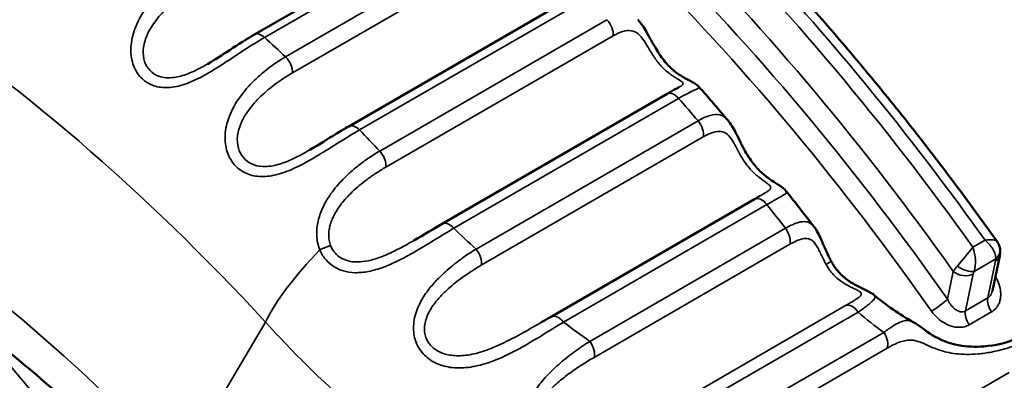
# Model space of a CAD drawing. Header units: millimetres. Extents: x 0 to 14369, y -869 to 2970.
# Tile 751 of 787: x 3833.66 to 3840.55, y 1906.76 to 1909.29. Entities that reach past the tile are written whole.
import ezdxf

# ---------------------------------------------------------------- set-up
doc = ezdxf.new("R2010")
doc.units = ezdxf.units.MM
doc.header["$LTSCALE"] = 10
doc.layers.add('Sichtbar (ISO)', color=7, linetype='Continuous', lineweight=50)
doc.layers.add('Sichtbar schmal (ISO)', color=7, linetype='Continuous', lineweight=35)

msp = doc.modelspace()

# ---------------------------------------------------------------- linework, layer by layer
at = {"layer": 'Sichtbar (ISO)'}
for p, q in [((3836.8909, 1910.1001), (3835.2999, 1909.1816)), ((3837.5494, 1909.4581), (3835.9584, 1908.5395)), ((3834.9694, 1908.9754), (3834.9694, 1908.9754)), ((3838.1871, 1908.7666), (3836.6135, 1907.8581)), ((3838.2702, 1908.8126), (3838.2701, 1908.8125)), ((3835.6862, 1908.3752), (3835.6861, 1908.3752)), ((3838.7997, 1908.0304), (3837.3756, 1907.2082)), ((3838.8346, 1908.0505), (3838.8345, 1908.0505)), ((3839.2157, 1907.838), (3839.2158, 1907.8379)), ((3836.4154, 1907.7417), (3836.4154, 1907.7417)), ((3840.5163, 1907.6329), (3840.4649, 1907.3893)), ((3839.911, 1907.1701), (3839.911, 1907.1701)), ((3837.0497, 1907.0277), (3837.0497, 1907.0277))]:
    msp.add_line(p, q, dxfattribs=at)
for centre, major_axis, ratio, start_param, end_param in [((3840.4192, 1907.6693), (0.0973, 0.023), 0.851056, 6.275739, 6.283158), ((3837.4256, 1907.1216), (-0.05, 0.0866), 0.57735, 0, 0.012074)]:
    msp.add_ellipse(centre, major_axis=major_axis, ratio=ratio, start_param=start_param, end_param=end_param, dxfattribs=at)
for points, knots in [([(3840.4978, 1907.7333), (3840.3994, 1907.8717), (3840.2995, 1908.0085), (3840.0969, 1908.2789), (3839.9942, 1908.4124), (3839.7861, 1908.6758), (3839.6807, 1908.8057), (3839.4675, 1909.0617), (3839.3596, 1909.1878), (3839.1416, 1909.436), (3839.0315, 1909.5581), (3838.9203, 1909.678)], [3.2287914, 3.2287914, 3.2287914, 3.2287914, 3.2714367, 3.2714367, 3.314082, 3.314082, 3.3567274, 3.3567274, 3.3993727, 3.3993727, 3.442018, 3.442018, 3.442018, 3.442018]), ([(3837.9818, 1909.2864), (3838.0053, 1909.2616), (3838.0247, 1909.2318), (3838.0649, 1909.1632), (3838.0863, 1909.1218), (3838.1298, 1909.0493), (3838.1518, 1909.0169), (3838.1955, 1908.9649), (3838.2172, 1908.9436), (3838.26, 1908.9084), (3838.2813, 1908.8942), (3838.3224, 1908.8701), (3838.3409, 1908.8613), (3838.3658, 1908.8487), (3838.3736, 1908.8448), (3838.3868, 1908.8365), (3838.3917, 1908.8332), (3838.4018, 1908.8251), (3838.4071, 1908.8202), (3838.4121, 1908.8145)], [0, 0, 0, 0, 0.01224664, 0.01224664, 0.02620047, 0.02620047, 0.03764042, 0.03764042, 0.0474233, 0.0474233, 0.05719577, 0.05719577, 0.06817801, 0.06817801, 0.07328842, 0.07328842, 0.07592544, 0.07592544, 0.07866201, 0.07866201, 0.07866201, 0.07866201]), ([(3834.9694, 1908.9754), (3835.0237, 1909.0067), (3835.0756, 1909.0409), (3835.186, 1909.1124), (3835.2446, 1909.1496), (3835.2999, 1909.1816)], [0, 0, 0, 0, 0.0189009, 0.0189009, 0.0420546, 0.0420546, 0.0420546, 0.0420546]), ([(3838.1871, 1908.7666), (3838.2107, 1908.7802), (3838.2326, 1908.7922), (3838.2582, 1908.8059), (3838.2657, 1908.81), (3838.2701, 1908.8125)], [0, 0, 0, 0, 0.009824, 0.009824, 0.01494216, 0.01494216, 0.01494216, 0.01494216]), ([(3838.6122, 1908.5835), (3838.599, 1908.5991), (3838.5857, 1908.6146), (3838.5592, 1908.6456), (3838.5459, 1908.661), (3838.5192, 1908.6919), (3838.5059, 1908.7073), (3838.4792, 1908.738), (3838.4658, 1908.7533), (3838.439, 1908.784), (3838.4256, 1908.7992), (3838.4122, 1908.8145)], [3.37481531, 3.37481531, 3.37481531, 3.37481531, 3.38010137, 3.38010137, 3.38538743, 3.38538743, 3.39067349, 3.39067349, 3.39595955, 3.39595955, 3.40124561, 3.40124561, 3.40124561, 3.40124561]), ([(3838.6125, 1908.5832), (3838.634, 1908.5579), (3838.6509, 1908.5285), (3838.6866, 1908.4597), (3838.7058, 1908.4176), (3838.7466, 1908.3427), (3838.7679, 1908.3086), (3838.811, 1908.2535), (3838.8326, 1908.2306), (3838.8757, 1908.1919), (3838.8974, 1908.1758), (3838.9401, 1908.147), (3838.9598, 1908.1355), (3838.9927, 1908.1137), (3839.0083, 1908.1028), (3839.0225, 1908.0849)], [0, 0, 0, 0, 0.01211363, 0.01211363, 0.02618833, 0.02618833, 0.0378592, 0.0378592, 0.04774395, 0.04774395, 0.05764882, 0.05764882, 0.06894952, 0.06894952, 0.07771449, 0.07771449, 0.07771449, 0.07771449]), ([(3835.6862, 1908.3752), (3835.7513, 1908.4128), (3835.8132, 1908.4523), (3835.9013, 1908.5059), (3835.9303, 1908.5233), (3835.9584, 1908.5395)], [0, 0, 0, 0, 0.02305297, 0.02305297, 0.03484842, 0.03484842, 0.03484842, 0.03484842]), ([(3839.2158, 1907.838), (3839.203, 1907.8546), (3839.1902, 1907.8711), (3839.1646, 1907.9042), (3839.1517, 1907.9207), (3839.126, 1907.9537), (3839.1132, 1907.9702), (3839.0874, 1908.003), (3839.0745, 1908.0194), (3839.0486, 1908.0522), (3839.0356, 1908.0685), (3839.0226, 1908.0849)], [3.29264385, 3.29264385, 3.29264385, 3.29264385, 3.29798934, 3.29798934, 3.30333482, 3.30333482, 3.30868031, 3.30868031, 3.3140258, 3.3140258, 3.31937128, 3.31937128, 3.31937128, 3.31937128]), ([(3839.2158, 1907.8379), (3839.2364, 1907.8112), (3839.2515, 1907.7805), (3839.283, 1907.7103), (3839.2996, 1907.6687), (3839.3249, 1907.6176), (3839.3301, 1907.6075), (3839.3355, 1907.5975)], [0, 0, 0, 0, 0.01264963, 0.01264963, 0.02655303, 0.02655303, 0.02997659, 0.02997659, 0.02997659, 0.02997659]), ([(3840.4978, 1907.7333), (3840.5052, 1907.7229), (3840.5112, 1907.7109), (3840.5155, 1907.6964), (3840.516, 1907.6944), (3840.5165, 1907.6923)], [0, 0, 0, 0, 0.003982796, 0.003982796, 0.004623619, 0.004623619, 0.004623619, 0.004623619]), ([(3834.7445, 1905.869), (3834.604, 1906.0194), (3834.4615, 1906.1647), (3834.1736, 1906.4438), (3834.0282, 1906.5778), (3833.7356, 1906.8336), (3833.5885, 1906.9554), (3833.2934, 1907.1863), (3833.1456, 1907.2953), (3832.8505, 1907.4999), (3832.7032, 1907.5955), (3832.5568, 1907.6842)], [3.4483206, 3.4483206, 3.4483206, 3.4483206, 3.5241303, 3.5241303, 3.59994, 3.59994, 3.6757497, 3.6757497, 3.7515593, 3.7515593, 3.827369, 3.827369, 3.827369, 3.827369]), ([(3840.5167, 1907.6917), (3840.5198, 1907.6782), (3840.5205, 1907.6641), (3840.5187, 1907.6451), (3840.5178, 1907.6398), (3840.5167, 1907.6346)], [0, 0, 0, 0, 0.004312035, 0.004312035, 0.005993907, 0.005993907, 0.005993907, 0.005993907]), ([(3839.3355, 1907.5975), (3839.3506, 1907.5697), (3839.3691, 1907.5429), (3839.4097, 1907.498), (3839.4317, 1907.479), (3839.4784, 1907.4457), (3839.5035, 1907.4316), (3839.554, 1907.4059), (3839.5786, 1907.3954), (3839.6127, 1907.3769), (3839.6243, 1907.3699), (3839.6357, 1907.3603)], [0, 0, 0, 0, 0.00950884, 0.00950884, 0.01842249, 0.01842249, 0.02805713, 0.02805713, 0.03928522, 0.03928522, 0.04504593, 0.04504593, 0.04504593, 0.04504593]), ([(3839.911, 1907.1701), (3839.9574, 1907.1445), (3839.9955, 1907.1105), (3840.0949, 1907.0481), (3840.1594, 1907.021), (3840.2858, 1906.998), (3840.3462, 1906.9959), (3840.485, 1907.0067), (3840.5646, 1907.0251), (3840.6395, 1907.0556), (3840.6463, 1907.0585), (3840.6529, 1907.0615)], [0, 0, 0, 0, 0.02314493, 0.02314493, 0.04747547, 0.04747547, 0.0673466, 0.0673466, 0.09410907, 0.09410907, 0.09681251, 0.09681251, 0.09681251, 0.09681251])]:
    msp.add_open_spline(points, degree=3, knots=knots, dxfattribs=at)
for points in [[(3838.4122, 1908.8145), (3838.4122, 1908.8145), (3838.4122, 1908.8145), (3838.4122, 1908.8145)], [(3838.6122, 1908.5835), (3838.6123, 1908.5834), (3838.6124, 1908.5833), (3838.6125, 1908.5832)], [(3839.0226, 1908.0849), (3839.0226, 1908.0849), (3839.0226, 1908.0849), (3839.0226, 1908.0849)], [(3838.7997, 1908.0304), (3838.8122, 1908.0376), (3838.8239, 1908.0444), (3838.8345, 1908.0505)], [(3836.4155, 1907.7417), (3836.4859, 1907.7824), (3836.5524, 1907.8229), (3836.6135, 1907.8581)], [(3839.6357, 1907.3603), (3839.7221, 1907.2877), (3839.8157, 1907.2227), (3839.911, 1907.1701)], [(3837.375, 1907.2079), (3837.351, 1907.194), (3837.3271, 1907.1802), (3837.3034, 1907.1665)]]:
    msp.add_open_spline(points, degree=3, dxfattribs=at)
at = {"layer": 'Sichtbar schmal (ISO)'}
for p, q in [((3836.9612, 1910.08), (3835.3702, 1909.1615)), ((3835.5158, 1909.0255), (3837.1068, 1909.944)), ((3835.5649, 1908.9135), (3837.1559, 1909.832)), ((3837.6252, 1909.4327), (3836.0342, 1908.5141)), ((3836.1756, 1908.3669), (3837.7666, 1909.2855)), ((3835.3156, 1909.129), (3835.3156, 1909.129)), ((3836.2186, 1908.2541), (3837.8096, 1909.1726)), ((3838.2682, 1908.7355), (3836.6946, 1907.827)), ((3836.85, 1907.6806), (3838.4045, 1908.5781)), ((3836.8866, 1907.5677), (3838.4411, 1908.4652)), ((3838.8859, 1907.9931), (3837.4617, 1907.1709)), ((3837.6464, 1907.0357), (3839.0161, 1907.8266)), ((3840.328, 1907.6939), (3840.4138, 1907.7434)), ((3837.6763, 1906.9235), (3839.0461, 1907.7144)), ((3840.3376, 1907.5251), (3840.4883, 1907.6121)), ((3840.4332, 1907.3391), (3840.488, 1907.5984)), ((3840.1917, 1907.5245), (3840.1507, 1907.3302)), ((3840.3315, 1907.5081), (3840.2768, 1907.2487)), ((3840.4332, 1907.3391), (3840.2768, 1907.2487)), ((3839.4377, 1907.2857), (3838.2902, 1906.6231)), ((3839.5251, 1907.2401), (3838.3776, 1906.5776)), ((3840.303, 1907.1514), (3840.4594, 1907.2417)), ((3835.3754, 1907.1708), (3834.7681, 1906.1436)), ((3839.705, 1907.0982), (3838.6017, 1906.4612)), ((3839.7281, 1906.9874), (3838.6248, 1906.3504)), ((3839.4397, 1906.1574), (3840.5824, 1906.8172))]:
    msp.add_line(p, q, dxfattribs=at)
for centre, major_axis, ratio, start_param, end_param in [((3835.3562, 1902.5139), (6.055, -10.4876), 0.57735, 1.736719, 2.266465), ((3835.2502, 1902.4526), (5.98, -10.3577), 0.57735, 1.732164, 2.27068), ((3835.2502, 1902.4526), (5.855, -10.1412), 0.57735, 1.72286, 2.273435), ((3835.1794, 1902.4118), (5.805, -10.0546), 0.57735, 1.72286, 2.273435), ((3835.442, 1902.5634), (-6.055, 10.4876), 0.57735, 4.878312, 5.088144), ((3832.2092, 1900.6969), (5.555, -9.6215), 0.57735, 1.941367, 2.29322), ((3837.7397, 1909.2255), (0.05, -0.0866), 0.577348, 0.631513, 1.96572), ((3835.3499, 1909.0949), (-0.05, 0.0866), 0.57735, 5.207143, 6.283196), ((3832.9163, 1901.1052), (6.055, -10.4876), 0.57735, 2.047752, 2.065551), ((3835.4944, 1908.9601), (0.05, -0.0866), 0.57735, 0.713545, 2.047752), ((3838.2371, 1908.68), (-0.05, 0.0866), 0.57735, 5.043083, 6.283185), ((3834.5073, 1902.0237), (-6.055, 10.4876), 0.57735, 5.025284, 5.043082), ((3838.3723, 1908.5239), (0.05, -0.0866), 0.577348, 0.549482, 1.88369), ((3836.0084, 1908.4529), (-0.05, 0.0866), 0.57735, 5.125113, 6.283191), ((3832.9163, 1901.1052), (6.055, -10.4876), 0.57735, 1.965722, 1.98352), ((3836.1487, 1908.3069), (0.05, -0.0866), 0.57735, 0.631514, 1.965722), ((3832.2092, 1900.6969), (-4.61, 7.9848), 0.57735, 5.094446, 5.473495), ((3838.8497, 1907.9438), (-0.05, 0.0866), 0.57735, 4.961052, 6.283185), ((3834.5073, 1902.0237), (-6.055, 10.4876), 0.57735, 4.943253, 4.961052), ((3836.6635, 1907.7715), (-0.05, 0.0866), 0.577347, 5.043113, 6.283185), ((3838.8305, 1908.9194), (3.5253, -2.6573), 0.503225, 4.472674, 4.521884), ((3838.9789, 1907.7787), (0.05, -0.0866), 0.577349, 0.467453, 1.80166), ((3840.352, 1907.6798), (-0.1478, -0.0497), 0.301499, 3.232456, 4.182377), ((3836.0825, 1907.5791), (-0.7356, -0.6774), 0.295692, 4.888204, 5.634203), ((3835.7892, 1907.6652), (0.0912, 0.041), 0.22862, 0.981369, 1.831741), ((3836.8178, 1907.6265), (0.05, -0.0866), 0.57735, 0.549473, 1.88372), ((3840.266, 1907.6301), (-0.0985, -0.1201), 0.059226, 1.013497, 2.177875), ((3840.2664, 1907.6296), (0.0276, -0.1546), 0.485945, 0.74554, 1.911), ((3840.4192, 1907.6693), (0.0973, 0.023), 0.851056, 5.283682, 6.275739), ((3839.2477, 1907.5497), (0.0878, 0.0478), 0.05687, 5.328209, 6.283188), ((3840.4189, 1907.6556), (0.0978, -0.0206), 0.686712, 5.630129, 6.277259), ((3840.4553, 1907.5898), (-0.0293, -0.0287), 0.582771, 2.367825, 2.836443), ((3840.2995, 1907.5873), (-0.1164, -0.0993), 0.24331, 5.241142, 5.644665), ((3840.2624, 1907.5653), (-0.0978, 0.0206), 0.686712, 0.917746, 2.488536), ((3840.2685, 1907.5823), (-0.0897, 0.0442), 0.425989, 1.219164, 2.631555), ((3840.3511, 1907.5221), (-0.0168, -0.0307), 0.382365, 4.821208, 5.380374), ((3840.08, 1907.2893), (-0.0819, -0.0574), 0.123682, 0.949835, 2.520674), ((3840.5023, 1907.2818), (0.05, -0.0866), 0.57735, 3.713174, 4.845672), ((3839.4841, 1907.1973), (-0.05, 0.0866), 0.57735, 4.878964, 6.213176), ((3840.3459, 1907.1915), (0.05, -0.0866), 0.57735, 3.713174, 4.845672), ((3837.4256, 1907.1216), (-0.05, 0.0866), 0.57735, 4.961049, 6.283185), ((3840.3162, 1908.2098), (-1.2537, 1.1766), 0.727028, 1.621315, 1.755109), ((3840.8814, 1918.2257), (10.8406, -18.7765), 0.57735, 4.986449, 5.074689), ((3838.9608, 1909.0952), (3.5392, -2.632), 0.552953, 4.700027, 4.751917), ((3839.663, 1907.0568), (0.05, -0.0866), 0.57735, 0.38542, 1.719641), ((3837.6091, 1906.9878), (0.05, -0.0866), 0.57735, 0.467421, 1.801632)]:
    msp.add_ellipse(centre, major_axis=major_axis, ratio=ratio, start_param=start_param, end_param=end_param, dxfattribs=at)
for points, knots in [([(3835.3702, 1909.1615), (3835.3214, 1909.1333), (3835.2727, 1909.1027), (3835.2253, 1909.072), (3835.1779, 1909.0412), (3835.1318, 1909.0103), (3835.0865, 1908.981), (3835.0413, 1908.9517), (3834.9969, 1908.9239), (3834.9535, 1908.8998), (3834.91, 1908.8756), (3834.8675, 1908.8551), (3834.8266, 1908.84), (3834.7856, 1908.8249), (3834.7462, 1908.8152), (3834.7093, 1908.8117), (3834.6724, 1908.8083), (3834.638, 1908.8111), (3834.6067, 1908.8199), (3834.5754, 1908.8287), (3834.5472, 1908.8435), (3834.5229, 1908.8638), (3834.4986, 1908.884), (3834.4782, 1908.9097), (3834.4629, 1908.9406), (3834.4476, 1908.9715), (3834.4375, 1909.0075), (3834.4343, 1909.0471), (3834.4311, 1909.0868), (3834.4349, 1909.13), (3834.4466, 1909.1748), (3834.4583, 1909.2196), (3834.478, 1909.2658), (3834.5036, 1909.3098), (3834.5291, 1909.3538), (3834.5605, 1909.3955), (3834.5948, 1909.4337), (3834.629, 1909.472), (3834.666, 1909.5068), (3834.7068, 1909.5398), (3834.7475, 1909.5729), (3834.7921, 1909.6039), (3834.8386, 1909.6308)], [0, 0, 0, 0, 0.071429, 0.071429, 0.071429, 0.142857, 0.142857, 0.142857, 0.214286, 0.214286, 0.214286, 0.285714, 0.285714, 0.285714, 0.357143, 0.357143, 0.357143, 0.428571, 0.428571, 0.428571, 0.5, 0.5, 0.5, 0.571429, 0.571429, 0.571429, 0.642857, 0.642857, 0.642857, 0.714286, 0.714286, 0.714286, 0.785714, 0.785714, 0.785714, 0.857143, 0.857143, 0.857143, 0.928571, 0.928571, 0.928571, 1, 1, 1, 1]), ([(3834.9694, 1908.9754), (3834.9545, 1908.9668), (3834.9398, 1908.9586), (3834.9254, 1908.9509), (3834.8888, 1908.9314), (3834.8536, 1908.915), (3834.82, 1908.9029), (3834.7864, 1908.8908), (3834.7546, 1908.883), (3834.7252, 1908.8801), (3834.6957, 1908.8772), (3834.6687, 1908.8791), (3834.6444, 1908.8855), (3834.6201, 1908.892), (3834.5986, 1908.9029), (3834.5804, 1908.918), (3834.5623, 1908.9331), (3834.5474, 1908.9524), (3834.5369, 1908.9755), (3834.5263, 1908.9986), (3834.5202, 1909.0256), (3834.5198, 1909.0555), (3834.5194, 1909.0854), (3834.5249, 1909.1181), (3834.5369, 1909.1523), (3834.549, 1909.1865), (3834.5676, 1909.2222), (3834.5913, 1909.2565), (3834.6149, 1909.2908), (3834.6434, 1909.3238), (3834.6743, 1909.3546), (3834.7052, 1909.3854), (3834.7384, 1909.414), (3834.7749, 1909.4417), (3834.8115, 1909.4693), (3834.8512, 1909.496), (3834.8934, 1909.5204)], [0.1860119, 0.1860119, 0.1860119, 0.1860119, 0.2142857, 0.2142857, 0.2142857, 0.2857143, 0.2857143, 0.2857143, 0.3571429, 0.3571429, 0.3571429, 0.4285714, 0.4285714, 0.4285714, 0.5, 0.5, 0.5, 0.5714286, 0.5714286, 0.5714286, 0.6428571, 0.6428571, 0.6428571, 0.7142857, 0.7142857, 0.7142857, 0.7857143, 0.7857143, 0.7857143, 0.8571429, 0.8571429, 0.8571429, 0.9285714, 0.9285714, 0.9285714, 1, 1, 1, 1]), ([(3837.8096, 1909.1726), (3837.8346, 1909.1871), (3837.8573, 1909.1971), (3837.8783, 1909.2032), (3837.8993, 1909.2092), (3837.9187, 1909.2113), (3837.9363, 1909.2088), (3837.9539, 1909.2062), (3837.9696, 1909.199), (3837.9844, 1909.1869), (3837.9991, 1909.1749), (3838.0129, 1909.158), (3838.0265, 1909.1377), (3838.04, 1909.1174), (3838.0535, 1909.0938), (3838.0677, 1909.0703), (3838.0819, 1909.0468), (3838.0966, 1909.0235), (3838.1128, 1909.0017), (3838.129, 1908.98), (3838.1466, 1908.9598), (3838.1654, 1908.9418), (3838.1842, 1908.9238), (3838.2043, 1908.9081), (3838.223, 1908.8952), (3838.2418, 1908.8824), (3838.2593, 1908.8723), (3838.2726, 1908.8642), (3838.2858, 1908.8562), (3838.2948, 1908.8501), (3838.2983, 1908.8447), (3838.3018, 1908.8392), (3838.2999, 1908.8344), (3838.2949, 1908.8294), (3838.2898, 1908.8244), (3838.2816, 1908.8192), (3838.2715, 1908.8133), (3838.271, 1908.8131), (3838.2706, 1908.8128), (3838.2702, 1908.8126)], [0, 0, 0, 0, 0.0714286, 0.0714286, 0.0714286, 0.1428571, 0.1428571, 0.1428571, 0.2142857, 0.2142857, 0.2142857, 0.2857143, 0.2857143, 0.2857143, 0.3571429, 0.3571429, 0.3571429, 0.4285714, 0.4285714, 0.4285714, 0.5, 0.5, 0.5, 0.5714286, 0.5714286, 0.5714286, 0.6428571, 0.6428571, 0.6428571, 0.7142857, 0.7142857, 0.7142857, 0.7857143, 0.7857143, 0.7857143, 0.8571429, 0.8571429, 0.8571429, 0.8602289, 0.8602289, 0.8602289, 0.8602289]), ([(3836.0342, 1908.5141), (3835.9852, 1908.4859), (3835.9361, 1908.4557), (3835.888, 1908.4257), (3835.8399, 1908.3957), (3835.7929, 1908.3659), (3835.7466, 1908.338), (3835.7003, 1908.3101), (3835.6548, 1908.2841), (3835.6102, 1908.2619), (3835.5656, 1908.2398), (3835.522, 1908.2215), (3835.4801, 1908.2089), (3835.4382, 1908.1962), (3835.3979, 1908.1891), (3835.3605, 1908.1883), (3835.323, 1908.1875), (3835.2883, 1908.1929), (3835.257, 1908.2042), (3835.2257, 1908.2155), (3835.1979, 1908.2326), (3835.1743, 1908.2549), (3835.1506, 1908.2772), (3835.1312, 1908.3048), (3835.1172, 1908.3371), (3835.1032, 1908.3695), (3835.0946, 1908.4067), (3835.0932, 1908.4471), (3835.0918, 1908.4875), (3835.0975, 1908.5311), (3835.1112, 1908.5759), (3835.125, 1908.6207), (3835.1467, 1908.6667), (3835.174, 1908.7101), (3835.2013, 1908.7536), (3835.2343, 1908.7946), (3835.2696, 1908.832), (3835.3049, 1908.8694), (3835.3426, 1908.9034), (3835.3838, 1908.9358), (3835.425, 1908.9682), (3835.4696, 1908.9988), (3835.5158, 1909.0255)], [0, 0, 0, 0, 0.071429, 0.071429, 0.071429, 0.142857, 0.142857, 0.142857, 0.214286, 0.214286, 0.214286, 0.285714, 0.285714, 0.285714, 0.357143, 0.357143, 0.357143, 0.428571, 0.428571, 0.428571, 0.5, 0.5, 0.5, 0.571429, 0.571429, 0.571429, 0.642857, 0.642857, 0.642857, 0.714286, 0.714286, 0.714286, 0.785714, 0.785714, 0.785714, 0.857143, 0.857143, 0.857143, 0.928571, 0.928571, 0.928571, 1, 1, 1, 1]), ([(3835.6861, 1908.3752), (3835.6504, 1908.3546), (3835.6157, 1908.3356), (3835.582, 1908.3193), (3835.5447, 1908.3012), (3835.5087, 1908.2864), (3835.4745, 1908.276), (3835.4403, 1908.2657), (3835.408, 1908.2597), (3835.3782, 1908.2587), (3835.3484, 1908.2577), (3835.3212, 1908.2615), (3835.297, 1908.2697), (3835.2728, 1908.278), (3835.2516, 1908.2907), (3835.2339, 1908.3073), (3835.2163, 1908.324), (3835.2021, 1908.3446), (3835.1925, 1908.3688), (3835.1829, 1908.3931), (3835.1779, 1908.4211), (3835.1787, 1908.4516), (3835.1796, 1908.4821), (3835.1865, 1908.5152), (3835.1999, 1908.5495), (3835.2134, 1908.5838), (3835.2335, 1908.6194), (3835.2584, 1908.6534), (3835.2833, 1908.6874), (3835.3128, 1908.72), (3835.3444, 1908.7503), (3835.376, 1908.7805), (3835.4097, 1908.8086), (3835.4465, 1908.8358), (3835.4832, 1908.8629), (3835.523, 1908.8893), (3835.5649, 1908.9135)], [0.1497857, 0.1497857, 0.1497857, 0.1497857, 0.2142857, 0.2142857, 0.2142857, 0.2857143, 0.2857143, 0.2857143, 0.3571429, 0.3571429, 0.3571429, 0.4285714, 0.4285714, 0.4285714, 0.5, 0.5, 0.5, 0.5714286, 0.5714286, 0.5714286, 0.6428571, 0.6428571, 0.6428571, 0.7142857, 0.7142857, 0.7142857, 0.7857143, 0.7857143, 0.7857143, 0.8571429, 0.8571429, 0.8571429, 0.9285714, 0.9285714, 0.9285714, 1, 1, 1, 1]), ([(3838.4122, 1908.8145), (3838.4144, 1908.8119), (3838.4114, 1908.8093), (3838.4052, 1908.8058), (3838.3987, 1908.8022), (3838.3889, 1908.7978), (3838.3767, 1908.7921), (3838.3645, 1908.7864), (3838.35, 1908.7795), (3838.332, 1908.7703), (3838.3141, 1908.7612), (3838.2926, 1908.7496), (3838.2682, 1908.7355)], [0.5047116, 0.5047116, 0.5047116, 0.5047116, 0.625, 0.625, 0.625, 0.75, 0.75, 0.75, 0.875, 0.875, 0.875, 1, 1, 1, 1]), ([(3838.4045, 1908.5781), (3838.4352, 1908.5958), (3838.4636, 1908.6083), (3838.489, 1908.6154), (3838.5143, 1908.6224), (3838.5367, 1908.6239), (3838.5564, 1908.6194), (3838.5586, 1908.6189), (3838.5609, 1908.6183), (3838.5631, 1908.6176), (3838.5799, 1908.6124), (3838.5948, 1908.6025), (3838.6084, 1908.5878), (3838.6097, 1908.5864), (3838.611, 1908.585), (3838.6122, 1908.5835)], [0, 0, 0, 0, 0.1428571, 0.1428571, 0.1428571, 0.2857143, 0.2857143, 0.2857143, 0.3021129, 0.3021129, 0.3021129, 0.4285714, 0.4285714, 0.4285714, 0.4406107, 0.4406107, 0.4406107, 0.4406107]), ([(3838.4411, 1908.4652), (3838.4661, 1908.4796), (3838.4885, 1908.4899), (3838.509, 1908.4963), (3838.5295, 1908.5027), (3838.5482, 1908.5053), (3838.5649, 1908.5033), (3838.5816, 1908.5013), (3838.5963, 1908.4946), (3838.6098, 1908.4831), (3838.6234, 1908.4715), (3838.6357, 1908.455), (3838.6479, 1908.4349), (3838.6601, 1908.4147), (3838.6722, 1908.391), (3838.6851, 1908.3671), (3838.698, 1908.3432), (3838.7117, 1908.3191), (3838.7269, 1908.2965), (3838.7422, 1908.2738), (3838.7589, 1908.2524), (3838.7772, 1908.233), (3838.7954, 1908.2136), (3838.8151, 1908.1962), (3838.8338, 1908.1815), (3838.8525, 1908.1668), (3838.8701, 1908.1548), (3838.8836, 1908.1449), (3838.8971, 1908.1349), (3838.9066, 1908.127), (3838.9107, 1908.1199), (3838.9147, 1908.1129), (3838.9134, 1908.1067), (3838.9089, 1908.1006), (3838.9043, 1908.0945), (3838.8965, 1908.0885), (3838.8867, 1908.0819), (3838.877, 1908.0754), (3838.8653, 1908.0684), (3838.8509, 1908.06), (3838.8458, 1908.057), (3838.8404, 1908.0539), (3838.8346, 1908.0505)], [0, 0, 0, 0, 0.0714286, 0.0714286, 0.0714286, 0.1428571, 0.1428571, 0.1428571, 0.2142857, 0.2142857, 0.2142857, 0.2857143, 0.2857143, 0.2857143, 0.3571429, 0.3571429, 0.3571429, 0.4285714, 0.4285714, 0.4285714, 0.5, 0.5, 0.5, 0.5714286, 0.5714286, 0.5714286, 0.6428571, 0.6428571, 0.6428571, 0.7142857, 0.7142857, 0.7142857, 0.7857143, 0.7857143, 0.7857143, 0.8571429, 0.8571429, 0.8571429, 0.9285714, 0.9285714, 0.9285714, 0.9537285, 0.9537285, 0.9537285, 0.9537285]), ([(3835.7566, 1907.6747), (3835.7494, 1907.6922), (3835.7443, 1907.7095), (3835.7409, 1907.7262), (3835.7374, 1907.7429), (3835.7355, 1907.759), (3835.7347, 1907.7746), (3835.7339, 1907.7902), (3835.7342, 1907.8052), (3835.7354, 1907.8201), (3835.7366, 1907.835), (3835.7387, 1907.8497), (3835.7416, 1907.8644), (3835.7446, 1907.8792), (3835.7483, 1907.8941), (3835.7531, 1907.9092), (3835.7578, 1907.9243), (3835.7635, 1907.9397), (3835.7703, 1907.9556), (3835.777, 1907.9714), (3835.7849, 1907.9877), (3835.7941, 1908.0043), (3835.8033, 1908.021), (3835.8137, 1908.0382), (3835.8255, 1908.0556), (3835.8373, 1908.073), (3835.8504, 1908.0907), (3835.8648, 1908.1084), (3835.8793, 1908.1262), (3835.895, 1908.1441), (3835.9121, 1908.1619), (3835.9291, 1908.1798), (3835.9475, 1908.1976), (3835.9671, 1908.2154), (3835.9867, 1908.2331), (3836.0076, 1908.2506), (3836.0296, 1908.2679), (3836.0516, 1908.2852), (3836.0748, 1908.3023), (3836.0992, 1908.3189), (3836.1236, 1908.3355), (3836.1492, 1908.3516), (3836.1756, 1908.3669)], [0.0000003, 0.0000003, 0.0000003, 0.0000003, 0.0714286, 0.0714286, 0.0714286, 0.1428571, 0.1428571, 0.1428571, 0.2142857, 0.2142857, 0.2142857, 0.2857143, 0.2857143, 0.2857143, 0.3571429, 0.3571429, 0.3571429, 0.4285714, 0.4285714, 0.4285714, 0.5, 0.5, 0.5, 0.5714286, 0.5714286, 0.5714286, 0.6428571, 0.6428571, 0.6428571, 0.7142857, 0.7142857, 0.7142857, 0.7857143, 0.7857143, 0.7857143, 0.8571429, 0.8571429, 0.8571429, 0.9285714, 0.9285714, 0.9285714, 1, 1, 1, 1]), ([(3835.8321, 1907.7053), (3835.8271, 1907.7184), (3835.8238, 1907.7314), (3835.8218, 1907.744), (3835.8198, 1907.7566), (3835.819, 1907.7687), (3835.819, 1907.7805), (3835.8191, 1907.7923), (3835.82, 1907.8037), (3835.8216, 1907.815), (3835.8233, 1907.8263), (3835.8256, 1907.8374), (3835.8287, 1907.8487), (3835.8317, 1907.86), (3835.8355, 1907.8713), (3835.84, 1907.8829), (3835.8446, 1907.8945), (3835.8499, 1907.9064), (3835.8562, 1907.9186), (3835.8625, 1907.9308), (3835.8697, 1907.9434), (3835.878, 1907.9564), (3835.8863, 1907.9694), (3835.8958, 1907.9828), (3835.9063, 1907.9965), (3835.9169, 1908.0102), (3835.9286, 1908.0241), (3835.9415, 1908.0383), (3835.9543, 1908.0524), (3835.9683, 1908.0667), (3835.9835, 1908.0812), (3835.9986, 1908.0956), (3836.0149, 1908.1101), (3836.0323, 1908.1247), (3836.0498, 1908.1392), (3836.0683, 1908.1538), (3836.0879, 1908.1684), (3836.1075, 1908.1829), (3836.1282, 1908.1974), (3836.15, 1908.2118), (3836.1718, 1908.2261), (3836.1947, 1908.2403), (3836.2186, 1908.2541)], [0, 0, 0, 0, 0.071429, 0.071429, 0.071429, 0.142857, 0.142857, 0.142857, 0.214286, 0.214286, 0.214286, 0.285714, 0.285714, 0.285714, 0.357143, 0.357143, 0.357143, 0.428571, 0.428571, 0.428571, 0.5, 0.5, 0.5, 0.571429, 0.571429, 0.571429, 0.642857, 0.642857, 0.642857, 0.714286, 0.714286, 0.714286, 0.785714, 0.785714, 0.785714, 0.857143, 0.857143, 0.857143, 0.928571, 0.928571, 0.928571, 1, 1, 1, 1]), ([(3839.0226, 1908.0849), (3839.0227, 1908.0848), (3839.0227, 1908.0848), (3839.0228, 1908.0847), (3839.0265, 1908.0799), (3839.0245, 1908.0753), (3839.0188, 1908.0702), (3839.0131, 1908.0651), (3839.004, 1908.0595), (3838.9924, 1908.0528), (3838.9808, 1908.0462), (3838.9668, 1908.0385), (3838.9492, 1908.0288), (3838.9316, 1908.0191), (3838.9103, 1908.0072), (3838.8859, 1907.9931)], [0.4987833, 0.4987833, 0.4987833, 0.4987833, 0.5, 0.5, 0.5, 0.625, 0.625, 0.625, 0.75, 0.75, 0.75, 0.875, 0.875, 0.875, 1, 1, 1, 1]), ([(3839.0161, 1907.8266), (3839.0442, 1907.8428), (3839.0691, 1907.8545), (3839.0909, 1907.8621), (3839.1126, 1907.8697), (3839.1311, 1907.8733), (3839.1471, 1907.8732), (3839.1631, 1907.8732), (3839.1766, 1907.8695), (3839.1881, 1907.863), (3839.1988, 1907.8569), (3839.2078, 1907.8483), (3839.2157, 1907.838)], [0, 0, 0, 0, 0.1111111, 0.1111111, 0.1111111, 0.2222222, 0.2222222, 0.2222222, 0.3333333, 0.3333333, 0.3333333, 0.4356435, 0.4356435, 0.4356435, 0.4356435]), ([(3836.6946, 1907.8269), (3836.6507, 1907.8009), (3836.6066, 1907.774), (3836.5634, 1907.7475), (3836.5202, 1907.7211), (3836.4779, 1907.6952), (3836.4367, 1907.6711), (3836.3955, 1907.6469), (3836.3553, 1907.6246), (3836.3164, 1907.605), (3836.2774, 1907.5853), (3836.2396, 1907.5684), (3836.2032, 1907.5549), (3836.1668, 1907.5413), (3836.1317, 1907.5311), (3836.0981, 1907.5246), (3836.0646, 1907.5181), (3836.0326, 1907.5153), (3836.0029, 1907.5161), (3835.9732, 1907.5168), (3835.9458, 1907.5212), (3835.9211, 1907.5284), (3835.8964, 1907.5356), (3835.8744, 1907.5457), (3835.8544, 1907.5583), (3835.8344, 1907.5709), (3835.8163, 1907.586), (3835.7997, 1907.6051), (3835.7831, 1907.6242), (3835.7681, 1907.6473), (3835.7566, 1907.6747)], [0, 0, 0, 0, 0.1, 0.1, 0.1, 0.2, 0.2, 0.2, 0.3, 0.3, 0.3, 0.4, 0.4, 0.4, 0.5, 0.5, 0.5, 0.6, 0.6, 0.6, 0.7, 0.7, 0.7, 0.8, 0.8, 0.8, 0.9, 0.9, 0.9, 1, 1, 1, 1]), ([(3836.4154, 1907.7417), (3836.4035, 1907.7349), (3836.3918, 1907.7282), (3836.3803, 1907.7216), (3836.3445, 1907.7015), (3836.3102, 1907.683), (3836.2772, 1907.6667), (3836.2442, 1907.6505), (3836.2125, 1907.6365), (3836.1823, 1907.6252), (3836.1521, 1907.6139), (3836.1234, 1907.6053), (3836.0962, 1907.5996), (3836.0689, 1907.5939), (3836.0432, 1907.591), (3836.0196, 1907.591), (3835.996, 1907.5909), (3835.9745, 1907.5937), (3835.9553, 1907.5986), (3835.936, 1907.6036), (3835.9191, 1907.6107), (3835.9039, 1907.6198), (3835.8886, 1907.6288), (3835.8751, 1907.6398), (3835.8628, 1907.6539), (3835.8506, 1907.6679), (3835.8398, 1907.6851), (3835.8321, 1907.7053)], [0.1676365, 0.1676365, 0.1676365, 0.1676365, 0.2, 0.2, 0.2, 0.3, 0.3, 0.3, 0.4, 0.4, 0.4, 0.5, 0.5, 0.5, 0.6, 0.6, 0.6, 0.7, 0.7, 0.7, 0.8, 0.8, 0.8, 0.9, 0.9, 0.9, 0.9999996, 0.9999996, 0.9999996, 0.9999996]), ([(3839.0461, 1907.7144), (3839.0674, 1907.7267), (3839.0863, 1907.7359), (3839.1032, 1907.7424), (3839.1201, 1907.749), (3839.135, 1907.753), (3839.1482, 1907.7544), (3839.1613, 1907.7559), (3839.1727, 1907.7548), (3839.1827, 1907.7517), (3839.1927, 1907.7485), (3839.2013, 1907.7432), (3839.209, 1907.7363), (3839.2167, 1907.7294), (3839.2235, 1907.721), (3839.2297, 1907.7117), (3839.2359, 1907.7025), (3839.2416, 1907.6924), (3839.2469, 1907.6821), (3839.2522, 1907.6718), (3839.2573, 1907.6613), (3839.2625, 1907.6502), (3839.2678, 1907.6391), (3839.2732, 1907.6274), (3839.2794, 1907.6146), (3839.2856, 1907.6018), (3839.2926, 1907.5878), (3839.3006, 1907.5732)], [0, 0, 0, 0, 0.1111111, 0.1111111, 0.1111111, 0.2222222, 0.2222222, 0.2222222, 0.3333333, 0.3333333, 0.3333333, 0.4444444, 0.4444444, 0.4444444, 0.5555556, 0.5555556, 0.5555556, 0.6666667, 0.6666667, 0.6666667, 0.7777778, 0.7777778, 0.7777778, 0.8888889, 0.8888889, 0.8888889, 0.9999928, 0.9999928, 0.9999928, 0.9999928]), ([(3840.4138, 1907.7434), (3840.4213, 1907.7372), (3840.428, 1907.7309), (3840.4341, 1907.7248), (3840.4402, 1907.7186), (3840.4455, 1907.7126), (3840.4502, 1907.7069), (3840.455, 1907.7011), (3840.459, 1907.6955), (3840.4627, 1907.6901), (3840.4663, 1907.6848), (3840.4694, 1907.6796), (3840.4722, 1907.6745), (3840.475, 1907.6693), (3840.4774, 1907.6643), (3840.4795, 1907.6593), (3840.4816, 1907.6542), (3840.4834, 1907.6492), (3840.4848, 1907.6441), (3840.4862, 1907.639), (3840.4873, 1907.6338), (3840.4879, 1907.6284), (3840.4886, 1907.6231), (3840.4888, 1907.6176), (3840.4883, 1907.6121)], [0.0000242, 0.0000242, 0.0000242, 0.0000242, 0.125, 0.125, 0.125, 0.25, 0.25, 0.25, 0.375, 0.375, 0.375, 0.5, 0.5, 0.5, 0.625, 0.625, 0.625, 0.75, 0.75, 0.75, 0.875, 0.875, 0.875, 0.9999848, 0.9999848, 0.9999848, 0.9999848]), ([(3837.4617, 1907.1709), (3837.4112, 1907.1392), (3837.3595, 1907.1068), (3837.3083, 1907.0754), (3837.2572, 1907.0441), (3837.2066, 1907.0139), (3837.1565, 1906.9864), (3837.1064, 1906.9589), (3837.0568, 1906.9341), (3837.008, 1906.9136), (3836.9592, 1906.893), (3836.9113, 1906.8768), (3836.8648, 1906.8658), (3836.8184, 1906.8549), (3836.7733, 1906.8492), (3836.7309, 1906.8494), (3836.6885, 1906.8496), (3836.6487, 1906.8555), (3836.6129, 1906.8667), (3836.577, 1906.8778), (3836.5451, 1906.8942), (3836.5177, 1906.9149), (3836.4903, 1906.9357), (3836.4674, 1906.9608), (3836.45, 1906.9897), (3836.4325, 1907.0186), (3836.4204, 1907.0511), (3836.4152, 1907.0872), (3836.41, 1907.1233), (3836.4117, 1907.1629), (3836.4203, 1907.2016), (3836.4289, 1907.2403), (3836.4445, 1907.2782), (3836.4622, 1907.3116), (3836.4799, 1907.345), (3836.4997, 1907.3739), (3836.5196, 1907.3996), (3836.5395, 1907.4253), (3836.5595, 1907.4479), (3836.5789, 1907.4681), (3836.5984, 1907.4884), (3836.6173, 1907.5064), (3836.6354, 1907.5227), (3836.6536, 1907.5391), (3836.6709, 1907.5537), (3836.6874, 1907.567), (3836.7039, 1907.5803), (3836.7196, 1907.5923), (3836.7344, 1907.6033), (3836.7493, 1907.6143), (3836.7634, 1907.6243), (3836.7768, 1907.6335), (3836.7902, 1907.6427), (3836.8029, 1907.6511), (3836.8151, 1907.6589), (3836.8272, 1907.6667), (3836.8389, 1907.6739), (3836.85, 1907.6806)], [0.0000001, 0.0000001, 0.0000001, 0.0000001, 0.0526316, 0.0526316, 0.0526316, 0.1052632, 0.1052632, 0.1052632, 0.1578947, 0.1578947, 0.1578947, 0.2105263, 0.2105263, 0.2105263, 0.2631579, 0.2631579, 0.2631579, 0.3157895, 0.3157895, 0.3157895, 0.3684211, 0.3684211, 0.3684211, 0.4210526, 0.4210526, 0.4210526, 0.4736842, 0.4736842, 0.4736842, 0.5263158, 0.5263158, 0.5263158, 0.5789474, 0.5789474, 0.5789474, 0.6315789, 0.6315789, 0.6315789, 0.6842105, 0.6842105, 0.6842105, 0.7368421, 0.7368421, 0.7368421, 0.7894737, 0.7894737, 0.7894737, 0.8421053, 0.8421053, 0.8421053, 0.8947368, 0.8947368, 0.8947368, 0.9473684, 0.9473684, 0.9473684, 1, 1, 1, 1]), ([(3837.3034, 1907.1665), (3837.2802, 1907.1531), (3837.2571, 1907.1398), (3837.2343, 1907.1268), (3837.1883, 1907.1006), (3837.1433, 1907.0755), (3837.0993, 1907.0527), (3837.0554, 1907.0299), (3837.0125, 1907.0094), (3836.9709, 1906.9922), (3836.9292, 1906.9751), (3836.8888, 1906.9613), (3836.85, 1906.9516), (3836.8113, 1906.9419), (3836.7741, 1906.9363), (3836.7394, 1906.9351), (3836.7047, 1906.9339), (3836.6725, 1906.9371), (3836.6437, 1906.9442), (3836.6149, 1906.9514), (3836.5895, 1906.9625), (3836.5679, 1906.977), (3836.5464, 1906.9914), (3836.5286, 1907.0093), (3836.5154, 1907.03), (3836.5022, 1907.0508), (3836.4934, 1907.0744), (3836.4904, 1907.1009), (3836.4874, 1907.1274), (3836.4903, 1907.1567), (3836.4989, 1907.1857), (3836.5075, 1907.2147), (3836.5217, 1907.2435), (3836.5378, 1907.269), (3836.5539, 1907.2946), (3836.5717, 1907.317), (3836.5895, 1907.3371), (3836.6072, 1907.3572), (3836.625, 1907.375), (3836.6424, 1907.3912), (3836.6597, 1907.4074), (3836.6766, 1907.4219), (3836.6928, 1907.4351), (3836.709, 1907.4483), (3836.7246, 1907.4603), (3836.7394, 1907.4713), (3836.7542, 1907.4823), (3836.7683, 1907.4923), (3836.7817, 1907.5015), (3836.7951, 1907.5107), (3836.8078, 1907.5192), (3836.82, 1907.527), (3836.8321, 1907.5348), (3836.8436, 1907.542), (3836.8547, 1907.5488), (3836.8658, 1907.5555), (3836.8764, 1907.5618), (3836.8866, 1907.5677)], [0.0265405, 0.0265405, 0.0265405, 0.0265405, 0.0526316, 0.0526316, 0.0526316, 0.1052632, 0.1052632, 0.1052632, 0.1578947, 0.1578947, 0.1578947, 0.2105263, 0.2105263, 0.2105263, 0.2631579, 0.2631579, 0.2631579, 0.3157895, 0.3157895, 0.3157895, 0.3684211, 0.3684211, 0.3684211, 0.4210526, 0.4210526, 0.4210526, 0.4736842, 0.4736842, 0.4736842, 0.5263158, 0.5263158, 0.5263158, 0.5789474, 0.5789474, 0.5789474, 0.6315789, 0.6315789, 0.6315789, 0.6842105, 0.6842105, 0.6842105, 0.7368421, 0.7368421, 0.7368421, 0.7894737, 0.7894737, 0.7894737, 0.8421053, 0.8421053, 0.8421053, 0.8947368, 0.8947368, 0.8947368, 0.9473684, 0.9473684, 0.9473684, 0.9999998, 0.9999998, 0.9999998, 0.9999998]), ([(3839.3006, 1907.5732), (3839.3096, 1907.5568), (3839.3292, 1907.5268), (3839.3611, 1907.4911), (3839.3933, 1907.4639), (3839.4237, 1907.4431), (3839.4515, 1907.4272), (3839.4759, 1907.4148), (3839.4964, 1907.405), (3839.5129, 1907.3971), (3839.5255, 1907.3905), (3839.5349, 1907.3848), (3839.5417, 1907.3794), (3839.546, 1907.374), (3839.5478, 1907.3683), (3839.5467, 1907.3619), (3839.5419, 1907.3544), (3839.5325, 1907.3453), (3839.5179, 1907.3344), (3839.4977, 1907.3212), (3839.4715, 1907.3053), (3839.4498, 1907.2926), (3839.4377, 1907.2857)], [0, 0, 0, 0, 0.05, 0.1, 0.15, 0.2, 0.25, 0.3, 0.35, 0.4, 0.45, 0.5, 0.55, 0.6, 0.65, 0.7, 0.75, 0.8, 0.85, 0.9, 0.95, 0.9999996, 0.9999996, 0.9999996, 0.9999996]), ([(3840.4858, 1907.4887), (3840.4879, 1907.4854), (3840.4943, 1907.4745), (3840.5037, 1907.4559), (3840.5129, 1907.4322), (3840.5196, 1907.4078), (3840.5235, 1907.3823), (3840.5243, 1907.3556), (3840.5208, 1907.328), (3840.5124, 1907.3011), (3840.499, 1907.2767), (3840.4811, 1907.2563), (3840.467, 1907.2461), (3840.4594, 1907.2417)], [0.0514586, 0.0514586, 0.0514586, 0.0514586, 0.0909091, 0.1818182, 0.2727273, 0.3636364, 0.4545455, 0.5454545, 0.6363636, 0.7272727, 0.8181818, 0.9090909, 1, 1, 1, 1]), ([(3840.4649, 1907.3893), (3840.4645, 1907.3874), (3840.464, 1907.3855), (3840.4635, 1907.3837), (3840.4622, 1907.3786), (3840.4605, 1907.3737), (3840.4585, 1907.3692), (3840.4565, 1907.3646), (3840.4542, 1907.3604), (3840.4516, 1907.3566), (3840.449, 1907.3527), (3840.4461, 1907.3493), (3840.4431, 1907.3464), (3840.44, 1907.3435), (3840.4367, 1907.341), (3840.4332, 1907.3391)], [0.6361061, 0.6361061, 0.6361061, 0.6361061, 0.6666667, 0.6666667, 0.6666667, 0.75, 0.75, 0.75, 0.8333333, 0.8333333, 0.8333333, 0.9166667, 0.9166667, 0.9166667, 1, 1, 1, 1]), ([(3839.6357, 1907.3603), (3839.6361, 1907.36), (3839.6386, 1907.3578), (3839.6423, 1907.3533), (3839.6441, 1907.3459), (3839.6415, 1907.3366), (3839.6334, 1907.3249), (3839.6186, 1907.3102), (3839.5965, 1907.2919), (3839.5662, 1907.2691), (3839.5399, 1907.2504), (3839.5251, 1907.2401)], [0.5928561, 0.5928561, 0.5928561, 0.5928561, 0.6, 0.65, 0.7, 0.75, 0.8, 0.85, 0.9, 0.95, 1, 1, 1, 1]), ([(3840.2768, 1907.2487), (3840.2718, 1907.2459), (3840.2663, 1907.2438), (3840.2602, 1907.2428), (3840.254, 1907.2418), (3840.2473, 1907.2419), (3840.2402, 1907.2433), (3840.2331, 1907.2448), (3840.2255, 1907.2475), (3840.2178, 1907.2517), (3840.21, 1907.2559), (3840.2021, 1907.2616), (3840.1942, 1907.2688), (3840.1863, 1907.276), (3840.1785, 1907.2847), (3840.1712, 1907.295), (3840.1638, 1907.3052), (3840.1568, 1907.317), (3840.1507, 1907.3302)], [0, 0, 0, 0, 0.1666667, 0.1666667, 0.1666667, 0.3333333, 0.3333333, 0.3333333, 0.5, 0.5, 0.5, 0.6666667, 0.6666667, 0.6666667, 0.8333333, 0.8333333, 0.8333333, 0.9999808, 0.9999808, 0.9999808, 0.9999808]), ([(3840.303, 1907.1514), (3840.2928, 1907.1455), (3840.2817, 1907.141), (3840.2693, 1907.1379), (3840.2569, 1907.1349), (3840.2431, 1907.1333), (3840.2284, 1907.1338), (3840.2137, 1907.1342), (3840.198, 1907.1366), (3840.1818, 1907.1412), (3840.1656, 1907.1459), (3840.1489, 1907.1527), (3840.1322, 1907.1621), (3840.1155, 1907.1714), (3840.0989, 1907.1831), (3840.083, 1907.1973), (3840.0671, 1907.2115), (3840.0519, 1907.2281), (3840.0381, 1907.2477)], [0, 0, 0, 0, 0.166667, 0.166667, 0.166667, 0.333333, 0.333333, 0.333333, 0.5, 0.5, 0.5, 0.666667, 0.666667, 0.666667, 0.833333, 0.833333, 0.833333, 1, 1, 1, 1]), ([(3839.911, 1907.1701), (3839.9029, 1907.1746), (3839.895, 1907.1778), (3839.8866, 1907.1796), (3839.8773, 1907.1817), (3839.8674, 1907.1821), (3839.8562, 1907.1805), (3839.845, 1907.1789), (3839.8324, 1907.1752), (3839.818, 1907.1689), (3839.8036, 1907.1627), (3839.7874, 1907.1539), (3839.7687, 1907.1423), (3839.75, 1907.1306), (3839.7288, 1907.116), (3839.705, 1907.0982)], [0.7120926, 0.7120926, 0.7120926, 0.7120926, 0.7647059, 0.7647059, 0.7647059, 0.8235294, 0.8235294, 0.8235294, 0.8823529, 0.8823529, 0.8823529, 0.9411765, 0.9411765, 0.9411765, 0.9999999, 0.9999999, 0.9999999, 0.9999999]), ([(3835.3754, 1907.1708), (3835.5646, 1906.9624), (3835.7684, 1906.7621), (3835.981, 1906.5743), (3836.1936, 1906.3866), (3836.4146, 1906.2112), (3836.6474, 1906.0458), (3836.8802, 1905.8804), (3837.1251, 1905.7255), (3837.3762, 1905.5862), (3837.6274, 1905.4469), (3837.8848, 1905.3232), (3838.1463, 1905.2174), (3838.4077, 1905.1117), (3838.6733, 1905.0243), (3838.9355, 1904.9585), (3839.1978, 1904.8926), (3839.4568, 1904.8477), (3839.7172, 1904.8246), (3839.9776, 1904.8015), (3840.2392, 1904.8009), (3840.4954, 1904.8257), (3840.7515, 1904.8505), (3841.0022, 1904.9009), (3841.2376, 1904.9751), (3841.473, 1905.0493), (3841.6936, 1905.1467), (3841.8986, 1905.2651)], [0, 0, 0, 0, 0.1111111, 0.1111111, 0.1111111, 0.2222222, 0.2222222, 0.2222222, 0.3333333, 0.3333333, 0.3333333, 0.4444444, 0.4444444, 0.4444444, 0.5555556, 0.5555556, 0.5555556, 0.6666667, 0.6666667, 0.6666667, 0.7777778, 0.7777778, 0.7777778, 0.8888889, 0.8888889, 0.8888889, 1, 1, 1, 1]), ([(3840.765, 1907.0719), (3840.734, 1907.054), (3840.7015, 1907.038), (3840.6677, 1907.0237), (3840.6338, 1907.0095), (3840.5985, 1906.9969), (3840.5633, 1906.9864), (3840.528, 1906.9759), (3840.4928, 1906.9675), (3840.4596, 1906.9611), (3840.4264, 1906.9548), (3840.3953, 1906.9506), (3840.366, 1906.9479), (3840.3366, 1906.9453), (3840.3089, 1906.9442), (3840.2829, 1906.9446), (3840.2568, 1906.9449), (3840.2324, 1906.9465), (3840.2097, 1906.9492), (3840.1871, 1906.9519), (3840.1662, 1906.9557), (3840.1472, 1906.96), (3840.1282, 1906.9644), (3840.111, 1906.9693), (3840.095, 1906.9746), (3840.079, 1906.9798), (3840.0642, 1906.9855), (3840.0499, 1906.9913), (3840.0356, 1906.9972), (3840.022, 1907.0033), (3840.0088, 1907.0092), (3839.9957, 1907.0151), (3839.9832, 1907.0208), (3839.9712, 1907.0257), (3839.9592, 1907.0306), (3839.9477, 1907.0347), (3839.9368, 1907.0378), (3839.9258, 1907.0409), (3839.9153, 1907.0429), (3839.9044, 1907.0439), (3839.8936, 1907.0449), (3839.8825, 1907.0448), (3839.8704, 1907.0434), (3839.8583, 1907.042), (3839.8453, 1907.0393), (3839.831, 1907.0349), (3839.8167, 1907.0305), (3839.8012, 1907.0244), (3839.7842, 1907.0166), (3839.7671, 1907.0088), (3839.7485, 1906.9992), (3839.7281, 1906.9874)], [0, 0, 0, 0, 0.0588235, 0.0588235, 0.0588235, 0.1176471, 0.1176471, 0.1176471, 0.1764706, 0.1764706, 0.1764706, 0.2352941, 0.2352941, 0.2352941, 0.2941176, 0.2941176, 0.2941176, 0.3529412, 0.3529412, 0.3529412, 0.4117647, 0.4117647, 0.4117647, 0.4705882, 0.4705882, 0.4705882, 0.5294118, 0.5294118, 0.5294118, 0.5882353, 0.5882353, 0.5882353, 0.6470588, 0.6470588, 0.6470588, 0.7058824, 0.7058824, 0.7058824, 0.7647059, 0.7647059, 0.7647059, 0.8235294, 0.8235294, 0.8235294, 0.8823529, 0.8823529, 0.8823529, 0.9411765, 0.9411765, 0.9411765, 1, 1, 1, 1]), ([(3838.3776, 1906.5776), (3838.3285, 1906.5455), (3838.2785, 1906.5135), (3838.2288, 1906.4827), (3838.1792, 1906.452), (3838.13, 1906.4226), (3838.0812, 1906.3954), (3838.0323, 1906.3682), (3837.9838, 1906.3432), (3837.9361, 1906.3214), (3837.9023, 1906.306), (3837.8688, 1906.2922), (3837.8358, 1906.2802), (3837.8222, 1906.2753), (3837.8086, 1906.2706), (3837.7952, 1906.2663), (3837.7491, 1906.2516), (3837.7041, 1906.2407), (3837.6606, 1906.234), (3837.6172, 1906.2272), (3837.5753, 1906.2246), (3837.5356, 1906.2261), (3837.4959, 1906.2277), (3837.4585, 1906.2333), (3837.424, 1906.2427), (3837.3895, 1906.2522), (3837.358, 1906.2654), (3837.3303, 1906.2819), (3837.3027, 1906.2983), (3837.279, 1906.318), (3837.2597, 1906.34), (3837.2403, 1906.362), (3837.2254, 1906.3865), (3837.2152, 1906.4133), (3837.205, 1906.4401), (3837.1996, 1906.4693), (3837.1999, 1906.5006), (3837.2002, 1906.5319), (3837.2063, 1906.5652), (3837.2182, 1906.5988), (3837.23, 1906.6324), (3837.2477, 1906.6663), (3837.2694, 1906.6991), (3837.2911, 1906.732), (3837.3169, 1906.7638), (3837.3459, 1906.7949), (3837.375, 1906.826), (3837.4072, 1906.8563), (3837.4413, 1906.8855), (3837.4754, 1906.9146), (3837.5114, 1906.9425), (3837.546, 1906.9677), (3837.5806, 1906.9928), (3837.6139, 1907.0152), (3837.6464, 1907.0357)], [0.0000001, 0.0000001, 0.0000001, 0.0000001, 0.0588235, 0.0588235, 0.0588235, 0.1176471, 0.1176471, 0.1176471, 0.1764706, 0.1764706, 0.1764706, 0.2180872, 0.2180872, 0.2180872, 0.2352941, 0.2352941, 0.2352941, 0.2941176, 0.2941176, 0.2941176, 0.3529412, 0.3529412, 0.3529412, 0.4117647, 0.4117647, 0.4117647, 0.4705882, 0.4705882, 0.4705882, 0.5294118, 0.5294118, 0.5294118, 0.5882353, 0.5882353, 0.5882353, 0.6470588, 0.6470588, 0.6470588, 0.7058824, 0.7058824, 0.7058824, 0.7647059, 0.7647059, 0.7647059, 0.8235294, 0.8235294, 0.8235294, 0.8823529, 0.8823529, 0.8823529, 0.9411765, 0.9411765, 0.9411765, 1, 1, 1, 1]), ([(3838.2902, 1906.6231), (3838.2427, 1906.5957), (3838.1956, 1906.5688), (3838.1496, 1906.5431), (3838.1035, 1906.5173), (3838.0584, 1906.4928), (3838.0143, 1906.47), (3837.9702, 1906.4473), (3837.927, 1906.4265), (3837.8849, 1906.4081), (3837.8428, 1906.3897), (3837.8018, 1906.3739), (3837.7621, 1906.361), (3837.7223, 1906.3481), (3837.6838, 1906.3382), (3837.6469, 1906.3313), (3837.61, 1906.3245), (3837.5747, 1906.3208), (3837.5414, 1906.3202), (3837.5082, 1906.3197), (3837.477, 1906.3222), (3837.4483, 1906.3276), (3837.4197, 1906.333), (3837.3936, 1906.3413), (3837.3709, 1906.3521), (3837.3482, 1906.3628), (3837.3288, 1906.3761), (3837.3131, 1906.3912), (3837.2974, 1906.4063), (3837.2855, 1906.4234), (3837.2775, 1906.4424), (3837.2696, 1906.4613), (3837.2657, 1906.4823), (3837.2667, 1906.505), (3837.2677, 1906.5277), (3837.2737, 1906.5522), (3837.2847, 1906.5772), (3837.2957, 1906.6022), (3837.3117, 1906.6277), (3837.3313, 1906.6528), (3837.3509, 1906.6779), (3837.3741, 1906.7025), (3837.4003, 1906.7269), (3837.4265, 1906.7513), (3837.4557, 1906.7754), (3837.4868, 1906.7989), (3837.5179, 1906.8224), (3837.5509, 1906.8453), (3837.5828, 1906.8661), (3837.6147, 1906.887), (3837.6456, 1906.9058), (3837.6763, 1906.9235)], [0.0000003, 0.0000003, 0.0000003, 0.0000003, 0.0588235, 0.0588235, 0.0588235, 0.1176471, 0.1176471, 0.1176471, 0.1764706, 0.1764706, 0.1764706, 0.2352941, 0.2352941, 0.2352941, 0.2941176, 0.2941176, 0.2941176, 0.3529412, 0.3529412, 0.3529412, 0.4117647, 0.4117647, 0.4117647, 0.4705882, 0.4705882, 0.4705882, 0.5294118, 0.5294118, 0.5294118, 0.5882353, 0.5882353, 0.5882353, 0.6470588, 0.6470588, 0.6470588, 0.7058824, 0.7058824, 0.7058824, 0.7647059, 0.7647059, 0.7647059, 0.8235294, 0.8235294, 0.8235294, 0.8823529, 0.8823529, 0.8823529, 0.9411765, 0.9411765, 0.9411765, 1, 1, 1, 1])]:
    msp.add_open_spline(points, degree=3, knots=knots, dxfattribs=at)

doc.saveas('drawing.dxf')
